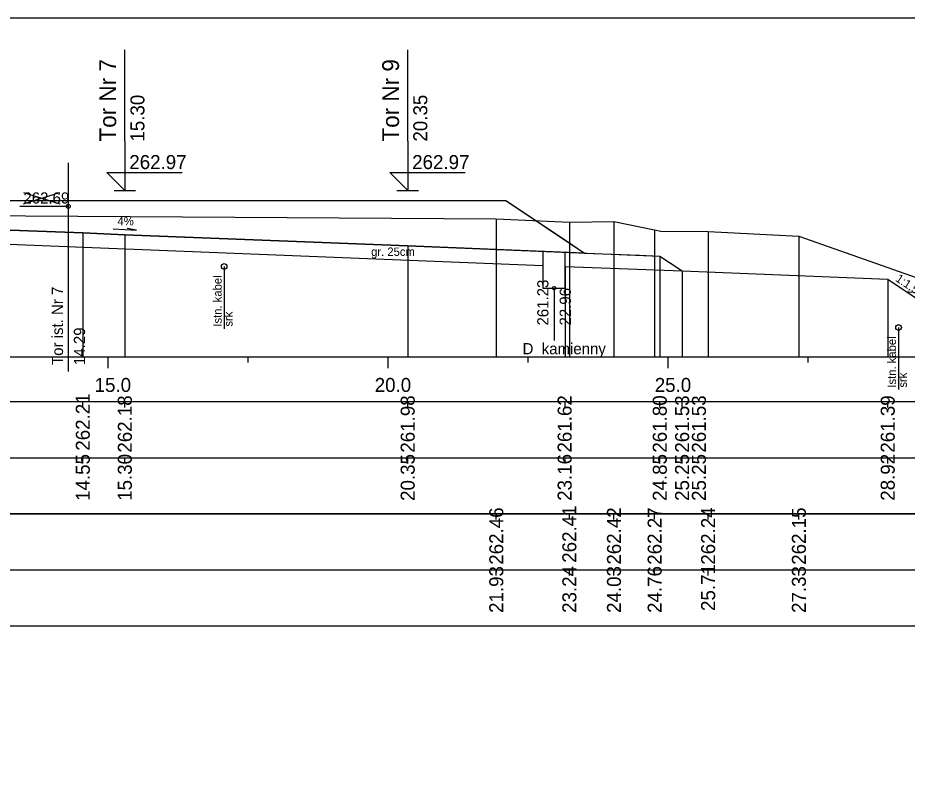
# Model space of a CAD drawing. Extents: x 6516023 to 6560129, y 5513077 to 5529206.
# Drawn here: x 6519154.1 to 6519169.98, y 5514465.91 to 5514479.66 of the extents above; entities that cross this region are included whole.
import ezdxf

# ---------------------------------------------------------------- set-up
doc = ezdxf.new("R2010")
doc.units = 0
for name, color, linetype in [('IR_default', 7, 'Continuous'), ('TOR_PRZEK_P-kable', 7, 'Continuous'), ('TOR_PRZEK_P-komponent', 7, 'Continuous'), ('TOR_PRZEK_P-odwodnienie', 7, 'Continuous'), ('TOR_PRZEK_P-opisy', 7, 'Continuous'), ('TOR_PRZEK_P-tabelka istniejace', 7, 'Continuous'), ('TOR_PRZEK_P-tabelka projektowane', 7, 'Continuous'), ('TOR_PRZEK_P-teren istniejacy', 7, 'Continuous'), ('TOR_PRZEK_P-tory istniejace', 7, 'Continuous'), ('TOR_PRZEK_P-tory projektowane', 7, 'Continuous'), ('TOR_PRZEK_P-uklad odniesienia', 7, 'Continuous'), ('TOR_PRZEK_P-warstwa ochronna I', 7, 'Continuous'), ('TOR_PRZEK_P-warstwa ochronna II', 7, 'Continuous'), ('TOR_RAMKI-ramka+tabelka 1', 7, 'Continuous')]:
    doc.layers.add(name, color=color, linetype=linetype)

msp = doc.modelspace()

# ---------------------------------------------------------------- linework, layer by layer
at = {"layer": 'IR_default'}
msp.add_lwpolyline([(6519153.927, 5514476.397), (6519154.263, 5514476.397), (6519157.763, 5514476.397), (6519158.896, 5514476.397), (6519159.313, 5514476.397), (6519160.254, 5514476.397), (6519162.813, 5514476.397), (6519163.842, 5514475.711), (6519164.221, 5514475.459), (6519165.202, 5514475.419), (6519165.563, 5514475.405), (6519165.735, 5514475.291), (6519165.962, 5514475.139), (6519169.633, 5514474.992), (6519170.385, 5514474.491), (6519170.56, 5514474.374), (6519170.853, 5514474.374), (6519170.96, 5514474.374), (6519171.388, 5514474.659), (6519171.545, 5514474.764), (6519171.743, 5514474.895), (6519171.815, 5514474.944), (6519172.97, 5514474.955), (6519173.411, 5514474.96)], dxfattribs=at)
at = {"layer": 'TOR_PRZEK_P-kable'}
for p, q in [((6519157.787, 5514475.22), (6519157.787, 5514474.11)), ((6519169.826, 5514474.131), (6519169.826, 5514473.022))]:
    msp.add_line(p, q, dxfattribs=at)
for centre in [(6519157.787, 5514475.22), (6519169.826, 5514474.131)]:
    msp.add_circle(centre, 0.05, dxfattribs=at)
at = {"layer": 'TOR_PRZEK_P-komponent'}
msp.add_lwpolyline([(6519153.013, 5514476.397), (6519154.263, 5514476.397), (6519157.763, 5514476.397), (6519159.313, 5514476.397), (6519162.813, 5514476.397), (6519164.221, 5514475.459), (6519161.063, 5514475.585), (6519156.013, 5514475.787), (6519155.263, 5514475.817), (6519153.638, 5514475.882)], dxfattribs=at)
at = {"layer": 'TOR_PRZEK_P-odwodnienie'}
msp.add_line((6519163.676, 5514474.833), (6519163.676, 5514473.896), dxfattribs=at)
for points in [[(6519163.476, 5514475.488), (6519163.476, 5514474.833), (6519163.876, 5514474.833), (6519163.876, 5514475.472)], [(6519169.969, 5514474.768), (6519170.215, 5514474.756)]]:
    msp.add_lwpolyline(points, dxfattribs=at)
msp.add_circle((6519163.676, 5514474.833), 0.03, dxfattribs=at)
at = {"layer": 'TOR_PRZEK_P-opisy'}
msp.add_lwpolyline([(6519155.803, 5514475.889), (6519156.221, 5514475.87), (6519156.053, 5514475.898)], dxfattribs=at)
at = {"layer": 'TOR_PRZEK_P-tabelka istniejace'}
for p, q in [((6519162.645, 5514470.706), (6519162.645, 5514470.806)), ((6519163.949, 5514470.706), (6519163.949, 5514470.806)), ((6519164.746, 5514470.706), (6519164.746, 5514470.806)), ((6519165.472, 5514470.706), (6519165.472, 5514470.806)), ((6519166.427, 5514470.706), (6519166.427, 5514470.806)), ((6519168.047, 5514470.706), (6519168.047, 5514470.806)), ((6519089.663, 5514469.806), (6519183.463, 5514469.806)), ((6519162.645, 5514469.706), (6519162.645, 5514469.806)), ((6519163.949, 5514469.706), (6519163.949, 5514469.806)), ((6519164.746, 5514469.706), (6519164.746, 5514469.806)), ((6519165.472, 5514469.706), (6519165.472, 5514469.806)), ((6519166.427, 5514469.706), (6519166.427, 5514469.806)), ((6519168.047, 5514469.706), (6519168.047, 5514469.806))]:
    msp.add_line(p, q, dxfattribs=at)
for points in [[(6519162.645, 5514476.069), (6519162.645, 5514473.806), (6519162.645, 5514473.676), (6519162.645, 5514473.606)], [(6519163.949, 5514476.013), (6519163.949, 5514473.806), (6519163.949, 5514473.676), (6519163.949, 5514473.606)], [(6519164.746, 5514476.024), (6519164.746, 5514473.806), (6519164.746, 5514473.676), (6519164.746, 5514473.606)], [(6519165.472, 5514475.875), (6519165.472, 5514473.806), (6519165.472, 5514473.676), (6519165.472, 5514473.606)], [(6519166.427, 5514475.846), (6519166.427, 5514473.806), (6519166.427, 5514473.676), (6519166.427, 5514473.606)], [(6519168.047, 5514475.76), (6519168.047, 5514473.806), (6519168.047, 5514473.676), (6519168.047, 5514473.606)]]:
    msp.add_lwpolyline(points, dxfattribs=at)
msp.add_lwpolyline([(6519089.663, 5514470.806), (6519089.663, 5514468.806), (6519183.463, 5514468.806), (6519183.463, 5514470.806)], close=True, dxfattribs=at)
at = {"layer": 'TOR_PRZEK_P-tabelka projektowane'}
for p, q in [((6519155.263, 5514472.706), (6519155.263, 5514472.806)), ((6519156.013, 5514472.706), (6519156.013, 5514472.806)), ((6519161.063, 5514472.706), (6519161.063, 5514472.806)), ((6519163.876, 5514472.706), (6519163.876, 5514472.806)), ((6519165.563, 5514472.706), (6519165.563, 5514472.806)), ((6519165.962, 5514472.706), (6519165.962, 5514472.806)), ((6519165.962, 5514472.706), (6519165.962, 5514472.806)), ((6519169.633, 5514472.706), (6519169.633, 5514472.806)), ((6519089.663, 5514471.806), (6519183.463, 5514471.806)), ((6519155.263, 5514471.706), (6519155.263, 5514471.806)), ((6519156.013, 5514471.706), (6519156.013, 5514471.806)), ((6519161.063, 5514471.706), (6519161.063, 5514471.806)), ((6519163.876, 5514471.706), (6519163.876, 5514471.806)), ((6519165.563, 5514471.706), (6519165.563, 5514471.806)), ((6519165.962, 5514471.706), (6519165.962, 5514471.806)), ((6519165.962, 5514471.706), (6519165.962, 5514471.806)), ((6519169.633, 5514471.706), (6519169.633, 5514471.806))]:
    msp.add_line(p, q, dxfattribs=at)
for points in [[(6519155.263, 5514475.817), (6519155.263, 5514473.806), (6519155.263, 5514473.676), (6519155.263, 5514473.606)], [(6519156.013, 5514475.787), (6519156.013, 5514473.806), (6519156.013, 5514473.676), (6519156.013, 5514473.606)], [(6519161.063, 5514475.585), (6519161.063, 5514473.806), (6519161.063, 5514473.676), (6519161.063, 5514473.606)], [(6519165.563, 5514475.405), (6519165.563, 5514473.806), (6519165.563, 5514473.676), (6519165.563, 5514473.606)], [(6519163.876, 5514475.222), (6519163.876, 5514473.806), (6519163.876, 5514473.676), (6519163.876, 5514473.606)], [(6519165.962, 5514475.139), (6519165.962, 5514473.806), (6519165.962, 5514473.676), (6519165.962, 5514473.606)], [(6519165.962, 5514475.139), (6519165.962, 5514473.806), (6519165.962, 5514473.676), (6519165.962, 5514473.606)], [(6519169.633, 5514474.992), (6519169.633, 5514473.806), (6519169.633, 5514473.676), (6519169.633, 5514473.606)]]:
    msp.add_lwpolyline(points, dxfattribs=at)
msp.add_lwpolyline([(6519089.663, 5514472.806), (6519089.663, 5514470.806), (6519183.463, 5514470.806), (6519183.463, 5514472.806)], close=True, dxfattribs=at)
at = {"layer": 'TOR_PRZEK_P-teren istniejacy'}
msp.add_lwpolyline([(6519148.634, 5514476.156), (6519162.645, 5514476.069), (6519163.949, 5514476.013), (6519164.746, 5514476.024), (6519165.472, 5514475.875), (6519165.583, 5514475.852), (6519166.427, 5514475.846), (6519168.047, 5514475.76), (6519170.464, 5514474.907), (6519171.571, 5514474.38), (6519172.134, 5514474.569), (6519173.583, 5514475.012), (6519174.085, 5514475.047), (6519174.495, 5514475.018), (6519178.142, 5514475.118), (6519179.275, 5514475.129), (6519179.823, 5514475.094), (6519182.742, 5514475.065), (6519183.463, 5514475.077)], dxfattribs=at)
at = {"layer": 'TOR_PRZEK_P-tory istniejace'}
for p, q in [((6519155.003, 5514477.067), (6519155.003, 5514473.347)), ((6519154.203, 5514476.339), (6519154.855, 5514476.542)), ((6519154.203, 5514476.542), (6519154.855, 5514476.339)), ((6519155.003, 5514476.292), (6519154.138, 5514476.292))]:
    msp.add_line(p, q, dxfattribs=at)
msp.add_circle((6519155.003, 5514476.292), 0.035, dxfattribs=at)
at = {"layer": 'TOR_PRZEK_P-tory projektowane'}
for p, q in [((6519156.013, 5514477.455), (6519156.013, 5514479.087)), ((6519161.063, 5514477.455), (6519161.063, 5514479.087)), ((6519156.013, 5514477.455), (6519156.013, 5514476.577)), ((6519161.063, 5514477.455), (6519161.063, 5514476.577)), ((6519156.013, 5514476.577), (6519155.694, 5514476.896)), ((6519155.694, 5514476.896), (6519157.038, 5514476.896)), ((6519161.063, 5514476.577), (6519160.744, 5514476.896)), ((6519160.744, 5514476.896), (6519162.088, 5514476.896)), ((6519155.821, 5514476.577), (6519156.205, 5514476.577)), ((6519160.871, 5514476.577), (6519161.255, 5514476.577))]:
    msp.add_line(p, q, dxfattribs=at)
at = {"layer": 'TOR_PRZEK_P-uklad odniesienia'}
for p, q in [((6519093.463, 5514473.606), (6519183.463, 5514473.606)), ((6519155.713, 5514473.406), (6519155.713, 5514473.606)), ((6519158.213, 5514473.506), (6519158.213, 5514473.606)), ((6519160.713, 5514473.406), (6519160.713, 5514473.606)), ((6519163.213, 5514473.506), (6519163.213, 5514473.606)), ((6519165.713, 5514473.406), (6519165.713, 5514473.606)), ((6519168.213, 5514473.506), (6519168.213, 5514473.606))]:
    msp.add_line(p, q, dxfattribs=at)
at = {"layer": 'TOR_PRZEK_P-warstwa ochronna I'}
for points in [[(6519143.709, 5514475.188), (6519143.715, 5514475.185), (6519153.638, 5514475.582), (6519153.638, 5514475.632), (6519163.476, 5514475.238)], [(6519163.876, 5514475.222), (6519165.962, 5514475.139)]]:
    msp.add_lwpolyline(points, dxfattribs=at)
at = {"layer": 'TOR_PRZEK_P-warstwa ochronna II'}
msp.add_lwpolyline([(6519153.638, 5514475.882), (6519155.263, 5514475.817), (6519156.013, 5514475.787), (6519161.063, 5514475.585), (6519165.563, 5514475.405), (6519165.962, 5514475.139), (6519169.633, 5514474.992), (6519170.56, 5514474.374), (6519170.96, 5514474.374), (6519171.815, 5514474.944), (6519173.411, 5514474.96)], dxfattribs=at)
at = {"layer": 'TOR_RAMKI-ramka+tabelka 1'}
msp.add_lwpolyline([(6519087.013, 5514479.656), (6519334.513, 5514479.656), (6519334.513, 5514451.156), (6519087.013, 5514451.156)], close=True, dxfattribs=at)

# ---------------------------------------------------------------- texts
at = {"layer": 'TOR_PRZEK_P-kable'}
for s, height, p in [('Istn. kabel', 0.14999, (6519157.742, 5514474.146)), ('srk', 0.15, (6519157.936, 5514474.146)), ('Istn. kabel', 0.14999, (6519169.781, 5514473.058)), ('srk', 0.15, (6519169.975, 5514473.058))]:
    msp.add_text(s, height=height, rotation=90.0511, dxfattribs=at).set_placement(p)
at = {"layer": 'TOR_PRZEK_P-odwodnienie'}
for s, rotation, p in [('261.23', 90, (6519163.576, 5514474.166)), ('22.96', 90, (6519163.976, 5514474.166)), ('D_kamienny', 360, (6519163.114, 5514473.653))]:
    msp.add_text(s, height=0.2, rotation=rotation, dxfattribs=at).set_placement(p)
at = {"layer": 'TOR_PRZEK_P-opisy'}
for s, rotation, p in [('4%', 359.8485, (6519155.882, 5514475.955)), ('1:1,5', 325.9299, (6519169.759, 5514474.97))]:
    msp.add_text(s, height=0.15, rotation=rotation, dxfattribs=at).set_placement(p)
at = {"layer": 'TOR_PRZEK_P-tabelka istniejace'}
for s, p in [('262.41', (6519164.074, 5514469.933)), ('262.24', (6519166.552, 5514469.899)), ('262.46', (6519162.77, 5514469.898)), ('262.42', (6519164.871, 5514469.9)), ('262.27', (6519165.597, 5514469.898)), ('262.15', (6519168.172, 5514469.897)), ('21.93', (6519162.77, 5514469.038)), ('23.24', (6519164.074, 5514469.039)), ('24.03', (6519164.871, 5514469.038)), ('24.76', (6519165.597, 5514469.038)), ('25.71', (6519166.552, 5514469.073)), ('27.33', (6519168.172, 5514469.038))]:
    msp.add_text(s, height=0.25, rotation=90, dxfattribs=at).set_placement(p)
at = {"layer": 'TOR_PRZEK_P-tabelka projektowane'}
for s, p in [('262.21', (6519155.388, 5514471.933)), ('262.18', (6519156.138, 5514471.898)), ('261.98', (6519161.188, 5514471.898)), ('261.62', (6519163.99, 5514471.9)), ('261.80', (6519165.688, 5514471.898)), ('261.53', (6519166.087, 5514471.898)), ('261.53', (6519166.387, 5514471.898)), ('261.39', (6519169.758, 5514471.898)), ('14.55', (6519155.388, 5514471.037)), ('15.30', (6519156.138, 5514471.038)), ('20.35', (6519161.188, 5514471.037)), ('23.16', (6519163.99, 5514471.038)), ('24.85', (6519165.688, 5514471.037)), ('25.25', (6519166.087, 5514471.037)), ('25.25', (6519166.387, 5514471.037)), ('28.92', (6519169.758, 5514471.04))]:
    msp.add_text(s, height=0.25, rotation=90, dxfattribs=at).set_placement(p)
at = {"layer": 'TOR_PRZEK_P-tory istniejace'}
msp.add_text('262.69', height=0.2, dxfattribs=at).set_placement((6519154.203, 5514476.342))
for s, rotation, p in [('Tor ist. Nr 7', 90.0511, (6519154.91, 5514473.462)), ('14.29', 90, (6519155.303, 5514473.462))]:
    msp.add_text(s, height=0.2, rotation=rotation, dxfattribs=at).set_placement(p)
at = {"layer": 'TOR_PRZEK_P-tory projektowane'}
for s, height, p in [('Tor Nr 7', 0.3, (6519155.858, 5514477.448)), ('Tor Nr 9', 0.3, (6519160.908, 5514477.448)), ('15.30', 0.25, (6519156.363, 5514477.447)), ('20.35', 0.25, (6519161.413, 5514477.447))]:
    msp.add_text(s, height=height, rotation=90, dxfattribs=at).set_placement(p)
for p in [(6519156.093, 5514476.957), (6519161.143, 5514476.957)]:
    msp.add_text('262.97', height=0.25, dxfattribs=at).set_placement(p)
at = {"layer": 'TOR_PRZEK_P-uklad odniesienia'}
for s, p in [('15.0', (6519155.474, 5514472.981)), ('20.0', (6519160.474, 5514472.981)), ('25.0', (6519165.474, 5514472.981))]:
    msp.add_text(s, height=0.25, dxfattribs=at).set_placement(p)
at = {"layer": 'TOR_PRZEK_P-warstwa ochronna I'}
msp.add_text('gr. 25cm', height=0.15, dxfattribs=at).set_placement((6519160.41, 5514475.408))

doc.saveas('drawing.dxf')
